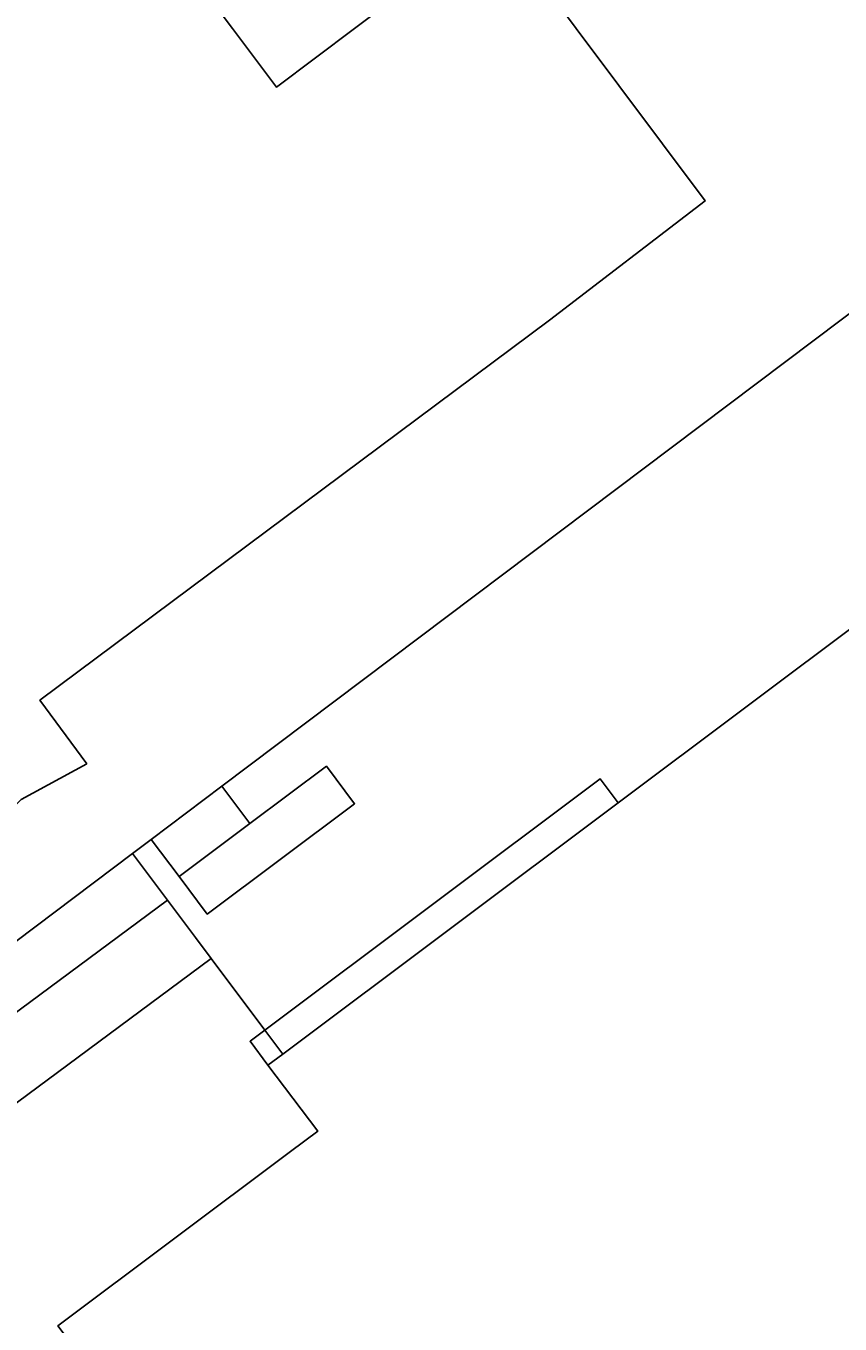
# Model space of a CAD drawing. Extents: x 130998 to 133001, y 398999 to 403002.
# Drawn here: x 131912.8 to 131954, y 400434.5 to 400500.1 of the extents above; entities that cross this region are included whole.
import ezdxf

# ---------------------------------------------------------------- set-up
doc = ezdxf.new("R2010")
doc.units = 0
for name, color, linetype in [('gg-afsc-hekwerk', 7, 'Continuous'), ('gg-bbg-hoofdgebouw', 7, 'Continuous'), ('gg-bbg-luifel en loopbrug', 7, 'Continuous'), ('gg-knt-verharding', 7, 'Continuous'), ('gg-knt-verharding nz', 7, 'Continuous')]:
    doc.layers.add(name, color=color, linetype=linetype)

msp = doc.modelspace()

# ---------------------------------------------------------------- linework, layer by layer
at = {"layer": 'gg-afsc-hekwerk'}
for p, q in [((131922.729, 400461.714), (131976.4, 400502.142)), ((131918.215, 400458.314), (131919.162, 400459.028)), ((131918.215, 400458.314), (131901.653, 400445.842)), ((131918.215, 400458.314), (131919.983, 400455.956)), ((131919.983, 400455.956), (131921.395, 400454.072)), ((131921.395, 400454.072), (131922.189, 400453.012)), ((131922.189, 400453.012), (131924.901, 400449.393)), ((131924.901, 400449.393), (131925.81, 400448.18))]:
    msp.add_line(p, q, dxfattribs=at)
at = {"layer": 'gg-bbg-hoofdgebouw'}
for p, q in [((131942.748, 400460.873), (131968.79, 400480.39)), ((131925.81, 400448.18), (131942.748, 400460.873)), ((131925.05, 400447.61), (131925.81, 400448.18))]:
    msp.add_line(p, q, dxfattribs=at)
for points in [[(131923.263, 400500), (131912.005, 400515.009), (131891.982, 400500)], [(131929.425, 400500), (131936.603, 400505.384), (131940.629, 400500)], [(131923.263, 400500), (131925.482, 400497.042), (131929.425, 400500)], [(131940.629, 400500), (131947.144, 400491.286), (131939.28, 400485.26)], [(131939.28, 400485.26), (131913.53, 400466.06), (131915.91, 400462.84)], [(131915.91, 400462.84), (131912.58, 400461.04), (131909.94, 400458.4), (131909.51, 400458.98), (131907.89, 400457.76), (131908.33, 400457.2), (131905.04, 400455.41), (131902.38, 400452.75), (131902.288, 400452.871)], [(131926.191, 400443.248), (131927.57, 400444.28), (131925.05, 400447.61)], [(131918.9, 400425.22), (131919.3, 400427.97), (131914.44, 400434.45), (131926.191, 400443.248)]]:
    msp.add_lwpolyline(points, dxfattribs=at)
at = {"layer": 'gg-bbg-luifel en loopbrug'}
for p, q in [((131919.162, 400459.028), (131922.729, 400461.714)), ((131922.729, 400461.714), (131924.141, 400459.827)), ((131924.141, 400459.827), (131920.566, 400457.152)), ((131920.566, 400457.152), (131919.162, 400459.028))]:
    msp.add_line(p, q, dxfattribs=at)
msp.add_lwpolyline([(131920.566, 400457.152), (131921.987, 400455.253), (131929.434, 400460.826), (131928.013, 400462.725), (131924.141, 400459.827)], dxfattribs=at)
at = {"layer": 'gg-knt-verharding'}
for points in [[(131924.901, 400449.393), (131941.84, 400462.09), (131942.748, 400460.873)], [(131919.983, 400455.956), (131900.16, 400441.262), (131900.559, 400440.724)], [(131925.05, 400447.61), (131924.15, 400448.83), (131924.901, 400449.393)]]:
    msp.add_lwpolyline(points, dxfattribs=at)
at = {"layer": 'gg-knt-verharding nz'}
msp.add_line((131902.233, 400438.219), (131922.189, 400453.012), dxfattribs=at)

doc.saveas('drawing.dxf')
